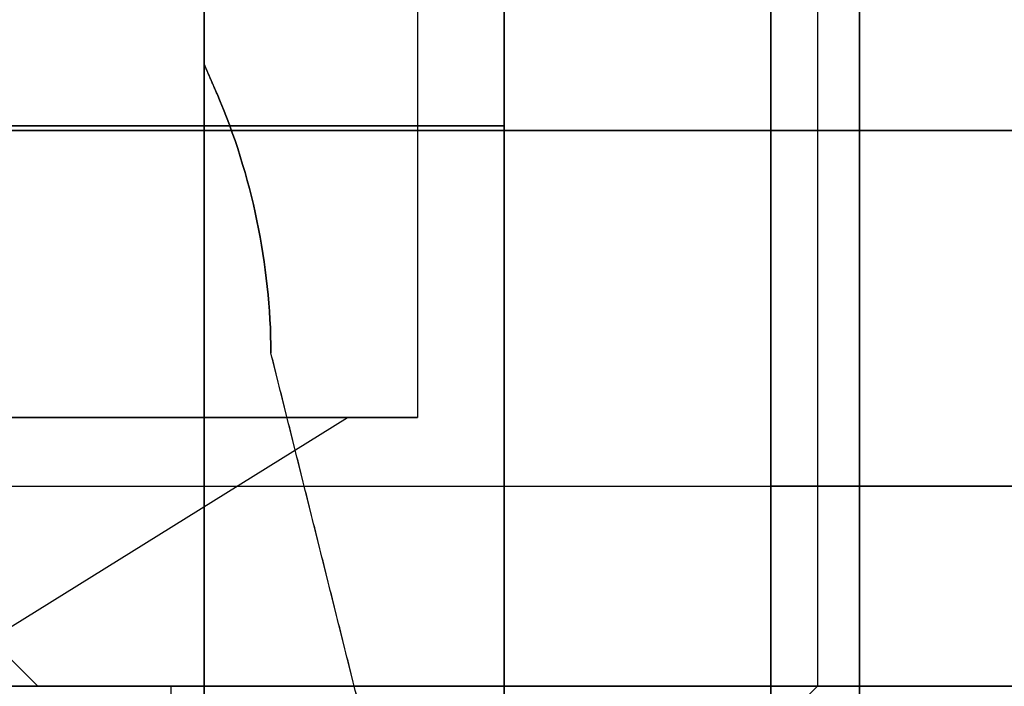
# Model space of a CAD drawing. Header units: millimetres. Extents: x 0 to 322, y -110 to 60.
# Tile 620 of 1056: x 284.8 to 286.28, y -84.9 to -83.9. Entities that reach past the tile are written whole.
import ezdxf

# ---------------------------------------------------------------- set-up
doc = ezdxf.new("R2010")
doc.units = ezdxf.units.MM
doc.layers.add('Layer 01', color=7, linetype='Continuous', true_color=0x000000)

msp = doc.modelspace()

# ---------------------------------------------------------------- linework, layer by layer
at = {"layer": 'Layer 01'}
for p, q in [((285.93, -73.9, 25.46), (285.93, -84.6, 25.46)), ((285.93, -73.9, 14.34), (285.93, -84.6, 14.34)), ((286, -74.4969, 18.5), (286, -84.9, 18.5)), ((285.4, -74.7969, 18.5), (285.4, -84.4969, 18.5)), ((285.93, -82.7, 22.66), (285.93, -84.6, 22.66)), ((285.93, -82.7, 11.54), (285.93, -84.6, 11.54)), ((285.53, -86.9, 22.6516), (285.53, -83.7, 22.6516)), ((285.53, -83.7, 25.4684), (285.53, -86.9, 25.4684)), ((285.53, -86.9, 11.5316), (285.53, -83.7, 11.5316)), ((285.53, -83.7, 14.3484), (285.53, -86.9, 14.3484)), ((285.08, -83.9667, 27.575), (285.08, -85.2, 27.575)), ((285.0991, -84.0113, 27.525), (285.08, -83.9667, 27.525)), ((285.0896, -83.989, 27.35), (285.0896, -83.989, 27.7)), ((285.38, -85.2, 27.525), (285.18, -84.3999, 27.525)), ((283.9, -85.3629, 18.5), (285.2947, -84.4969, 17.9478)), ((284.83, -84.9, 24.06), (284.53, -84.6, 24.06)), ((284.83, -84.9, 12.94), (284.53, -84.6, 12.94)), ((285.28, -84.8, 27.35), (285.28, -84.8, 27.7)), ((284.83, -84.9, 24.06), (285.03, -84.9, 24.06)), ((284.83, -84.9, 12.94), (285.03, -84.9, 12.94)), ((285.03, -84.9, 24.06), (285.03, -86.9, 24.06)), ((285.03, -84.9, 12.94), (285.03, -86.9, 12.94)), ((285.8, -85.1, 18.5), (286, -84.9, 18.5)), ((285.93, -84.9, 22.96), (285.93, -84.9, 23.16)), ((285.93, -84.9, 24.96), (285.93, -84.9, 25.16)), ((285.93, -84.9, 11.84), (285.93, -84.9, 12.04)), ((285.93, -84.9, 13.84), (285.93, -84.9, 14.04))]:
    msp.add_line(p, q, dxfattribs=at)
for centre in [(284.18, -84.4053, 27.7), (284.18, -84.4053, 27.35)]:
    msp.add_arc(centre, 1, 0.3045, 23.1986, dxfattribs=at)
at = {"layer": 'Layer 01', "extrusion": (0, 0, -1)}
msp.add_arc((-284.18, -84.4053, -27.525), 1, 156.8014, 179.6956, dxfattribs=at)
at = {"layer": 'Layer 01', "extrusion": (0, 1, 0)}
for centre, radius, start, end in [((-285.93, 24.06, -84.0593), 2.05, 281.2518, 348.7482), ((-285.93, 24.06, -84.0593), 2.05, 11.2518, 78.7482), ((-285.93, 12.94, -84.0593), 2.05, 281.2518, 348.7482), ((-285.93, 12.94, -84.0593), 2.05, 11.2518, 78.7482), ((-283.9, 18.5, -84.066), 2.8, 98.2132, 171.7868), ((-283.9, 18.5, -84.066), 2.8, 188.2132, 261.7868), ((-285.93, 24.06, -84.9), 1.1, 90, 270), ((-285.93, 12.94, -84.9), 1.1, 90, 270)]:
    msp.add_arc(centre, radius, start, end, dxfattribs=at)
at = {"layer": 'Layer 01', "extrusion": (0, -1, 0)}
for centre, radius, start, end in [((283.9, 18.5, 84.4969), 1.5, 338.4, 90), ((283.9, 18.5, 84.4969), 1.5, 270, 338.4), ((283.9, 18.5, 84.9), 2.1, 270, 90), ((285.93, 24.06, 84.9), 1.1, 90, 270), ((285.93, 12.94, 84.9), 1.1, 90, 270), ((285.93, 24.06, 84.9), 0.9, 90, 270), ((285.93, 12.94, 84.9), 0.9, 90, 270), ((285.93, 24.06, 84.9), 0.9, 270, 90), ((285.93, 12.94, 84.9), 0.9, 270, 90)]:
    msp.add_arc(centre, radius, start, end, dxfattribs=at)
at = {"layer": 'Layer 01', "extrusion": (0, 1, 1.01506e-14)}
for centre in [(-285.93, 24.06, -84.6), (-285.93, 12.94, -84.6)]:
    msp.add_arc(centre, 1.4, 0, 90, dxfattribs=at)
at = {"layer": 'Layer 01', "extrusion": (0, -1, 1.01506e-14)}
for centre in [(285.93, 24.06, 84.6), (285.93, 12.94, 84.6)]:
    msp.add_arc(centre, 1.4, 180, 270, dxfattribs=at)
at = {"layer": 'Layer 01', "extrusion": (-1.01506e-14, -1, 5.40933e-28)}
msp.add_arc((285.93, 24.06, 84.6), 1.4, 270, 360, dxfattribs=at)
at = {"layer": 'Layer 01', "extrusion": (0, -1, -1.01506e-14)}
for centre in [(285.93, 24.06, 84.6), (285.93, 12.94, 84.6)]:
    msp.add_arc(centre, 1.4, 0, 90, dxfattribs=at)
at = {"layer": 'Layer 01', "extrusion": (-1.01506e-14, -1, 5.28054e-28)}
msp.add_arc((285.93, 12.94, 84.6), 1.4, 270, 360, dxfattribs=at)
at = {"layer": 'Layer 01'}
for points in [[(285.08, -85.2, 27.3), (285.08, -81.95, 27.3), (285.08, -78.7, 27.3)], [(285.08, -85.2, 27.75), (285.08, -82, 27.75), (285.08, -78.8, 27.75)], [(285.93, -83.1, 21.96), (285.93, -85.525, 21.96), (285.93, -87.95, 21.96)], [(285.93, -87.95, 26.16), (285.93, -85.525, 26.16), (285.93, -83.1, 26.16)], [(285.93, -83.1, 10.84), (285.93, -85.525, 10.84), (285.93, -87.95, 10.84)], [(285.93, -87.95, 15.04), (285.93, -85.525, 15.04), (285.93, -83.1, 15.04)], [(285.08, -83.2, 27.7), (285.08, -83.5833, 27.7), (285.08, -83.9667, 27.7)], [(285.08, -83.9667, 27.35), (285.08, -83.5833, 27.35), (285.08, -83.2, 27.35)], [(285.53, -85.0187, 25.4537), (285.53, -84.3593, 25.4537), (285.53, -83.7, 25.4537)], [(285.53, -85.0187, 14.3337), (285.53, -84.3593, 14.3337), (285.53, -83.7, 14.3337)], [(285.53, -83.7, 11.5463), (285.53, -84.3593, 11.5463), (285.53, -85.0187, 11.5463)], [(285.53, -83.7, 22.6663), (285.53, -84.3593, 22.6663), (285.53, -85.0187, 22.6663)], [(285.53, -83.7, 22.0494), (285.53, -84.3593, 22.0494), (285.53, -85.0187, 22.0494)], [(285.53, -85.0187, 26.0706), (285.53, -84.3593, 26.0706), (285.53, -83.7, 26.0706)], [(285.53, -83.7, 10.9294), (285.53, -84.3593, 10.9294), (285.53, -85.0187, 10.9294)], [(285.53, -85.0187, 14.9506), (285.53, -84.3593, 14.9506), (285.53, -83.7, 14.9506)], [(286.0633, -83.7, 18.1), (286.0633, -84.45, 18.1), (286.0633, -85.2, 18.1)], [(286.0633, -85.2, 18.9), (286.0633, -84.45, 18.9), (286.0633, -83.7, 18.9)], [(285.08, -83.9667, 27.7), (285.08, -83.9667, 27.525), (285.08, -83.9667, 27.35)], [(285.0991, -84.0113, 27.7), (285.0896, -83.989, 27.7), (285.08, -83.9667, 27.7)], [(285.0991, -84.0113, 27.35), (285.0896, -83.989, 27.35), (285.08, -83.9667, 27.35)], [(285.0991, -84.0113, 27.35), (285.0991, -84.0113, 27.525), (285.0991, -84.0113, 27.7)], [(285.38, -85.2, 27.35), (285.28, -84.8, 27.35), (285.18, -84.3999, 27.35)], [(285.18, -84.3999, 27.7), (285.18, -84.3999, 27.525), (285.18, -84.3999, 27.35)], [(285.38, -85.2, 27.7), (285.28, -84.8, 27.7), (285.18, -84.3999, 27.7)], [(285.93, -84.9, 22.96), (285.93, -84.75, 22.81), (285.93, -84.6, 22.66)], [(285.93, -84.6, 25.46), (285.93, -84.75, 25.31), (285.93, -84.9, 25.16)], [(285.93, -84.9, 11.84), (285.93, -84.75, 11.69), (285.93, -84.6, 11.54)], [(285.93, -84.6, 14.34), (285.93, -84.75, 14.19), (285.93, -84.9, 14.04)], [(285.93, -84.9, 24.96), (285.93, -85.9, 24.96), (285.93, -86.9, 24.96)], [(285.93, -86.9, 23.16), (285.93, -85.9, 23.16), (285.93, -84.9, 23.16)], [(285.93, -84.9, 13.84), (285.93, -85.9, 13.84), (285.93, -86.9, 13.84)], [(285.93, -86.9, 12.04), (285.93, -85.9, 12.04), (285.93, -84.9, 12.04)]]:
    msp.add_open_spline(points, degree=2, dxfattribs=at)

doc.saveas('drawing.dxf')
